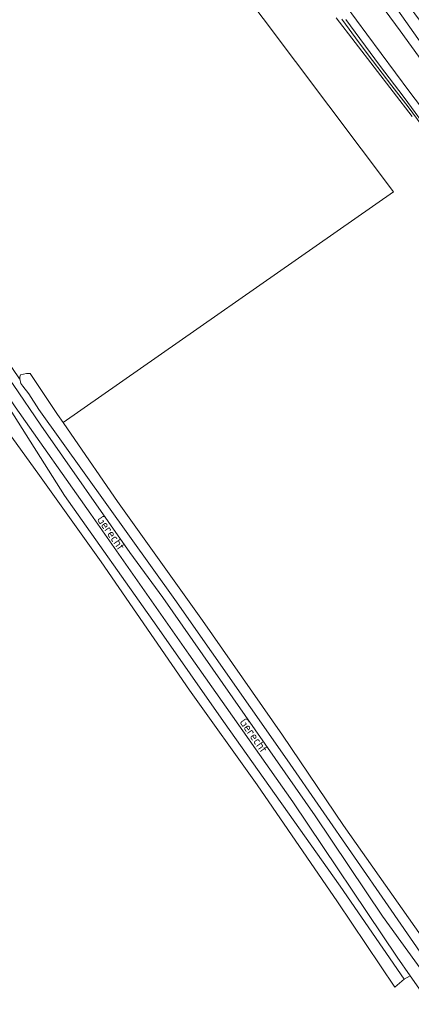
# Model space of a CAD drawing. Header units: metres. Extents: x 168032 to 180145, y 382923 to 399665.
# Tile 261 of 293: x 169462 to 169576, y 397392 to 397678. Entities that reach past the tile are written whole.
import ezdxf
from ezdxf.enums import TextEntityAlignment as Align

# ---------------------------------------------------------------- set-up
doc = ezdxf.new("R2010")
doc.units = ezdxf.units.M
for name, color, linetype, lineweight in [('B-WE-GR-BOS_GEMENGD-GV', 8, 'Continuous', 18), ('B-WE-GR-GRAS-GV', 8, 'Continuous', 18), ('B-WE-GR-GROENVOORZIENING-GV', 8, 'Continuous', 18), ('B-WE-OG-TOPOGRAFIE-T18', 8, 'Continuous', 18), ('B-WE-OG-WATER-GV', 8, 'Continuous', 18), ('B-WE-OG-WATER_GREPPEL-GV', 8, 'Continuous', 18), ('B-WE-OG-WATER_SLOOT-GV', 8, 'Continuous', 18), ('B-WE-OG-WEG-GV', 8, 'Continuous', 18), ('B-WE-VH-VERHARDING_FUNDERING_ZAND-GV', 8, 'Continuous', 18)]:
    doc.layers.add(name, color=color, linetype=linetype, lineweight=lineweight)
doc.styles.add('NLCS-ISO-M200-T18', font='NLCS-ISO.ttf', dxfattribs={"height": 0.36})

msp = doc.modelspace()

# ---------------------------------------------------------------- linework, layer by layer
at = {"layer": 'B-WE-GR-BOS_GEMENGD-GV', "flags": 128}
for points in [[(169485.475, 397741.448), (169570.555, 397627.999), (169474.641, 397560.986), (169476.955, 397557.614), (169490.409, 397538.003), (169515.103, 397503.459), (169538.386, 397470.092), (169556.118, 397443.816), (169578.644, 397411.698)], [(169575.996, 397649.949), (169553.939, 397678.617)], [(169460.158, 397572), (169468.198, 397560.253), (169493.99, 397523.15), (169503.614, 397510.135), (169547.835, 397446.619), (169567.367, 397417.403), (169582.107, 397397.066), (169680.569, 397255.6), (169727.836, 397187.828), (169750.927, 397155.493), (169774.485, 397121.637), (169789.948, 397099.804), (169790.197, 397099.967), (169801.025, 397083.561)], [(169767.669, 397390.63), (169763.066, 397396.636), (169754.149, 397408.78), (169739.994, 397428.518), (169731.619, 397439.98), (169725.706, 397448.071), (169713.354, 397464.514), (169709.011, 397470.295), (169706.605, 397473.498), (169700.929, 397481.053), (169699.324, 397483.189), (169663.181, 397458.343), (169613.52, 397423.571), (169581.979, 397401.629), (169569.002, 397420.486), (169539.688, 397462.947), (169507.065, 397509.507), (169467.654, 397564.776), (169464.684, 397569.304), (169462.999, 397571.542), (169462.344, 397572.352), (169462.115, 397573.683), (169462.05, 397573.627)], [(169800.033, 397082.887), (169789.193, 397099.31), (169787.355, 397098.105), (169764.925, 397128.805), (169719.815, 397192.81), (169695.335, 397227.029), (169665.513, 397270.285), (169631.119, 397318.624), (169598.975, 397366.573), (169575.449, 397400.136), (169573.663, 397399.146), (169571.003, 397396.804), (169554.383, 397421.572), (169530.971, 397455.671), (169511.323, 397483.15), (169485.678, 397520.461), (169467.362, 397546.222), (169452.661, 397566.464)]]:
    msp.add_lwpolyline(points, dxfattribs=at)
at = {"layer": 'B-WE-GR-GRAS-GV', "flags": 128}
msp.add_lwpolyline([(169376.726, 397698.906), (169421.867, 397632.627), (169429.544, 397621.354), (169453.892, 397585.606), (169459.968, 397576.684), (169462.038, 397573.644), (169462.05, 397573.627), (169462.115, 397573.683), (169462.079, 397574.249), (169462.293, 397574.795), (169464.071, 397575.231), (169465.111, 397575.226), (169473.062, 397563.288), (169474.641, 397560.986), (169570.555, 397627.999), (169485.475, 397741.448)], dxfattribs=at)
at = {"layer": 'B-WE-GR-GROENVOORZIENING-GV', "flags": 128}
for points in [[(169553.853, 397686.238), (169562.869, 397673.932), (169575.326, 397657.069), (169586.474, 397642.345)], [(169793.893, 397376.507), (169781.205, 397393.027), (169768.91, 397409.527), (169756.511, 397426.604), (169744.748, 397442.655), (169732.777, 397458.307), (169720.837, 397474.18), (169708.935, 397489.975), (169696.587, 397507.095), (169684.797, 397522.798), (169672.184, 397539.756), (169659.748, 397555.652), (169647.079, 397572.032), (169635.029, 397587.948), (169623.352, 397603.5), (169615.033, 397614.062), (169610.98, 397619.488), (169607.005, 397624.857), (169599.533, 397635.298), (169594.096, 397643.418), (169588.324, 397652.295), (169581.163, 397662.898), (169572.573, 397674.896), (169565.142, 397684.926)]]:
    msp.add_lwpolyline(points, dxfattribs=at)
at = {"layer": 'B-WE-OG-WATER-GV', "flags": 128}
for points in [[(169555.556, 397678.219), (169560.623, 397671.37), (169564.527, 397666.188), (169570.089, 397658.912), (169574.853, 397652.796), (169580.277, 397645.406)], [(169581.915, 397644.274), (169573.728, 397655.469), (169566.569, 397664.836), (169556.726, 397678.138)]]:
    msp.add_lwpolyline(points, dxfattribs=at)
at = {"layer": 'B-WE-OG-WATER_GREPPEL-GV', "flags": 128}
msp.add_lwpolyline([(169578.644, 397411.698), (169556.118, 397443.816), (169538.386, 397470.092), (169515.103, 397503.459), (169490.409, 397538.003), (169476.955, 397557.614), (169474.641, 397560.986), (169473.062, 397563.288), (169465.111, 397575.226), (169464.071, 397575.231), (169462.293, 397574.795), (169462.079, 397574.249), (169462.115, 397573.683), (169462.344, 397572.352), (169462.999, 397571.542), (169464.684, 397569.304), (169467.654, 397564.776), (169507.065, 397509.507), (169539.688, 397462.947), (169569.002, 397420.486), (169581.979, 397401.629)], dxfattribs=at)
msp.add_lwpolyline([(169501.89, 397501.762), (169475.065, 397539.745), (169458.172, 397566.623), (169457.46, 397567.249), (169456.683, 397567.766), (169455.188, 397567.884), (169454.82, 397567.789), (169453.899, 397567.551), (169453.314, 397567.264), (169452.661, 397566.464), (169467.362, 397546.222), (169485.678, 397520.461), (169511.323, 397483.15), (169530.971, 397455.671), (169554.383, 397421.572), (169571.003, 397396.804), (169573.663, 397399.146), (169555.109, 397426.156), (169521.23, 397474.077)], close=True, dxfattribs=at)
at = {"layer": 'B-WE-OG-WATER_SLOOT-GV', "flags": 128}
msp.add_lwpolyline([(169570.807, 397688.033), (169570.887, 397688.093), (169570.743, 397689.225), (169567.21, 397689), (169566.18, 397688.534), (169571.839, 397680.89), (169584.152, 397663.456), (169585.525, 397661.369), (169586.776, 397662.298), (169589.497, 397663.404), (169587.775, 397666.037), (169585.607, 397669.259), (169584.136, 397670.725), (169582.606, 397672.143), (169582.526, 397672.083)], close=True, dxfattribs=at)
for points in [[(169586.474, 397642.345), (169575.326, 397657.069), (169562.869, 397673.932), (169553.853, 397686.238)], [(169553.939, 397678.617), (169575.996, 397649.949)], [(169580.277, 397645.406), (169574.853, 397652.796), (169570.089, 397658.912), (169564.527, 397666.188), (169560.623, 397671.37), (169555.556, 397678.219)], [(169556.726, 397678.138), (169566.569, 397664.836), (169573.728, 397655.469), (169581.915, 397644.274)]]:
    msp.add_lwpolyline(points, dxfattribs=at)
at = {"layer": 'B-WE-OG-WEG-GV', "flags": 128}
msp.add_lwpolyline([(169457.807, 397569.879), (169455.188, 397567.884), (169456.683, 397567.766), (169457.46, 397567.249), (169458.172, 397566.623), (169475.065, 397539.745), (169501.89, 397501.762), (169521.23, 397474.077), (169555.109, 397426.156), (169573.663, 397399.146), (169575.449, 397400.136), (169571.7, 397405.484), (169541.34, 397450.665), (169511.209, 397493.599), (169482.698, 397534.331), (169460.702, 397565.558)], close=True, dxfattribs=at)
at = {"layer": 'B-WE-VH-VERHARDING_FUNDERING_ZAND-GV', "flags": 128}
for points in [[(169680.569, 397255.6), (169582.107, 397397.066), (169567.367, 397417.403), (169547.835, 397446.619), (169503.614, 397510.135), (169493.99, 397523.15), (169468.198, 397560.253), (169460.158, 397572), (169458.946, 397573.77), (169451.607, 397585.533), (169430.324, 397614.606), (169410.801, 397643.256), (169389.325, 397672.788), (169370.919, 397700.21), (169348.472, 397732.49), (169322.671, 397768.9), (169295.852, 397808.36), (169274.826, 397838.608), (169249.91, 397874.154), (169229.006, 397903.323), (169216.754, 397921.258), (169209.601, 397931.729), (169187.601, 397963.368)], [(169367.357, 397699.619), (169388.638, 397668.951), (169415.538, 397631.341), (169440.522, 397595.677), (169457.807, 397569.879), (169460.702, 397565.558), (169482.698, 397534.331), (169511.209, 397493.599), (169541.34, 397450.665), (169571.7, 397405.484), (169575.449, 397400.136), (169598.975, 397366.573), (169631.119, 397318.624), (169665.513, 397270.285), (169695.335, 397227.029), (169719.815, 397192.81), (169764.925, 397128.805), (169787.355, 397098.105), (169789.193, 397099.31), (169789.948, 397099.804), (169774.485, 397121.637), (169750.927, 397155.493), (169727.836, 397187.828), (169680.569, 397255.6)], [(169565.142, 397684.926), (169572.573, 397674.896), (169581.163, 397662.898), (169588.324, 397652.295), (169594.096, 397643.418), (169599.533, 397635.298), (169607.005, 397624.857), (169610.98, 397619.488), (169615.033, 397614.062), (169623.352, 397603.5), (169635.029, 397587.948), (169647.079, 397572.032), (169659.748, 397555.652), (169672.184, 397539.756), (169684.797, 397522.798), (169696.587, 397507.095), (169708.935, 397489.975), (169720.837, 397474.18), (169732.777, 397458.307), (169744.748, 397442.655), (169756.511, 397426.604), (169768.91, 397409.527), (169781.205, 397393.027), (169793.893, 397376.507)], [(169584.152, 397663.456), (169571.839, 397680.89)]]:
    msp.add_lwpolyline(points, dxfattribs=at)

# ---------------------------------------------------------------- texts
at = {"layer": 'B-WE-OG-TOPOGRAFIE-T18', "style": 'NLCS-ISO-M200-T18'}
for rotation, p in [(305, (169488.612, 397528.913)), (305.1, (169530.038, 397470.012))]:
    msp.add_text('Gerecht', height=2.5, rotation=rotation, dxfattribs=at).set_placement(p, align=Align.MIDDLE)

doc.saveas('drawing.dxf')
